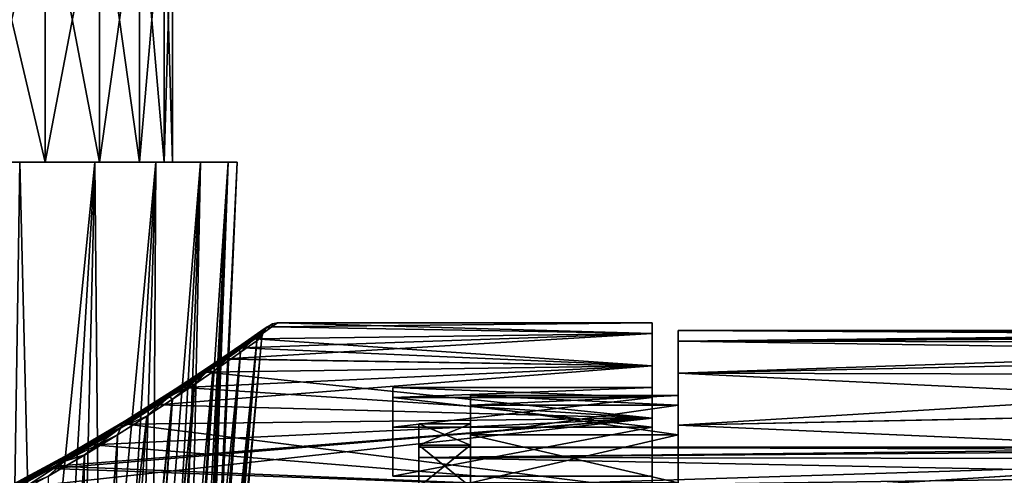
# Model space of a CAD drawing. Header units: millimetres. Extents: x -182 to 217, y -96 to 236.
# Tile 413 of 458: x 165 to 184, y 14 to 23. Entities that reach past the tile are written whole.
import ezdxf

# ---------------------------------------------------------------- set-up
doc = ezdxf.new("R2010")
doc.units = ezdxf.units.MM
doc.header["$LTSCALE"] = 52.148148
for name, color, linetype in [('1000', 7, 'CONTINUOUS'), ('1001', 7, 'CONTINUOUS'), ('1011', 7, 'CONTINUOUS'), ('849', 7, 'CONTINUOUS'), ('850', 7, 'CONTINUOUS'), ('851', 7, 'CONTINUOUS'), ('852', 7, 'CONTINUOUS'), ('853', 7, 'CONTINUOUS'), ('854', 7, 'CONTINUOUS'), ('855', 7, 'CONTINUOUS'), ('856', 7, 'CONTINUOUS'), ('857', 7, 'CONTINUOUS'), ('891', 7, 'CONTINUOUS'), ('893', 7, 'CONTINUOUS'), ('895', 7, 'CONTINUOUS'), ('905', 7, 'CONTINUOUS'), ('928', 7, 'CONTINUOUS'), ('930', 7, 'CONTINUOUS'), ('999', 7, 'CONTINUOUS')]:
    doc.layers.add(name, color=color, linetype=linetype)

msp = doc.modelspace()

# ---------------------------------------------------------------- linework, layer by layer
at = {"layer": '1000', "color": 7, "linetype": 'CONTINUOUS', "true_color": 0xaaaaaa}
for points in [[(164.803, 20, 15.001), (166.251, 20, 13.553), (163.999, 20, 14.043), (164.803, 20, 15.001)], [(163.999, 20, 14.043), (166.251, 20, 13.553), (165.293, 20, 12.749), (163.999, 20, 14.043)], [(166.251, 20, -1.553), (164.803, 20, -3.001), (163.999, 20, -2.043), (166.251, 20, -1.553)], [(165.293, 20, -0.749), (166.251, 20, -1.553), (163.999, 20, -2.043), (165.293, 20, -0.749)], [(166.251, 20, 13.553), (167.426, 20, 11.875), (165.293, 20, 12.749), (166.251, 20, 13.553)], [(165.293, 20, 12.749), (167.426, 20, 11.875), (166.343, 20, 11.25), (165.293, 20, 12.749)], [(167.426, 20, 0.125), (166.251, 20, -1.553), (165.293, 20, -0.749), (167.426, 20, 0.125)], [(166.343, 20, 0.75), (167.426, 20, 0.125), (165.293, 20, -0.749), (166.343, 20, 0.75)], [(167.426, 20, 11.875), (168.291, 20, 10.019), (166.343, 20, 11.25), (167.426, 20, 11.875)], [(166.343, 20, 11.25), (168.291, 20, 10.019), (167.117, 20, 9.591), (166.343, 20, 11.25)], [(168.291, 20, 1.981), (167.426, 20, 0.125), (166.343, 20, 0.75), (168.291, 20, 1.981)], [(167.117, 20, 2.409), (168.291, 20, 1.981), (166.343, 20, 0.75), (167.117, 20, 2.409)], [(168.291, 20, 10.019), (168.821, 20, 8.04), (167.117, 20, 9.591), (168.291, 20, 10.019)], [(167.117, 20, 9.591), (168.821, 20, 8.04), (167.59, 20, 7.823), (167.117, 20, 9.591)], [(168.821, 20, 3.96), (168.291, 20, 1.981), (167.117, 20, 2.409), (168.821, 20, 3.96)], [(167.59, 20, 4.177), (168.821, 20, 3.96), (167.117, 20, 2.409), (167.59, 20, 4.177)], [(168.821, 20, 8.04), (169, 20, 6), (167.59, 20, 7.823), (168.821, 20, 8.04)], [(167.59, 20, 7.823), (169, 20, 6), (167.75, 20, 6), (167.59, 20, 7.823)], [(167.75, 20, 6), (168.821, 20, 3.96), (167.59, 20, 4.177), (167.75, 20, 6)], [(169, 20, 6), (168.821, 20, 3.96), (167.75, 20, 6), (169, 20, 6)]]:
    msp.add_3dface(points, dxfattribs=at)
at = {"layer": '1001', "color": 7, "linetype": 'CONTINUOUS', "true_color": 0xaaaaaa}
for points in [[(165.225, 2.879, -1.584), (164.54, 2.879, -2.245), (166.251, 20, -1.553), (165.225, 2.879, -1.584)], [(164.54, 2.879, -2.245), (164.803, 20, -3.001), (166.251, 20, -1.553), (164.54, 2.879, -2.245)], [(165.85, 2.879, -0.867), (165.225, 2.879, -1.584), (166.251, 20, -1.553), (165.85, 2.879, -0.867)], [(166.411, 2.879, -0.098), (165.85, 2.879, -0.867), (167.426, 20, 0.125), (166.411, 2.879, -0.098)], [(165.85, 2.879, -0.867), (166.251, 20, -1.553), (167.426, 20, 0.125), (165.85, 2.879, -0.867)], [(166.904, 2.879, 0.716), (166.411, 2.879, -0.098), (167.426, 20, 0.125), (166.904, 2.879, 0.716)], [(167.324, 2.879, 1.569), (166.904, 2.879, 0.716), (168.291, 20, 1.981), (167.324, 2.879, 1.569)], [(166.904, 2.879, 0.716), (167.426, 20, 0.125), (168.291, 20, 1.981), (166.904, 2.879, 0.716)], [(167.669, 2.879, 2.456), (167.324, 2.879, 1.569), (168.291, 20, 1.981), (167.669, 2.879, 2.456)], [(167.937, 2.879, 3.369), (167.669, 2.879, 2.456), (168.821, 20, 3.96), (167.937, 2.879, 3.369)], [(167.669, 2.879, 2.456), (168.291, 20, 1.981), (168.821, 20, 3.96), (167.669, 2.879, 2.456)], [(167.768, -3.243, 3.833), (167.937, 2.879, 3.369), (168.821, 20, 3.96), (167.768, -3.243, 3.833)], [(167.871, -3.607, 4.518), (167.768, -3.243, 3.833), (168.821, 20, 3.96), (167.871, -3.607, 4.518)], [(167.938, -3.827, 5.249), (167.871, -3.607, 4.518), (169, 20, 6), (167.938, -3.827, 5.249)], [(169, 20, 6), (167.871, -3.607, 4.518), (168.821, 20, 3.96), (169, 20, 6)], [(167.961, -3.9, 6), (167.938, -3.827, 5.249), (169, 20, 6), (167.961, -3.9, 6)]]:
    msp.add_3dface(points, dxfattribs=at)
at = {"layer": '1011', "color": 7, "linetype": 'CONTINUOUS', "true_color": 0xaaaaaa}
for points in [[(163.999, 20, 14.043), (165.293, 20, 12.749), (163.999, 25.5, 14.043), (163.999, 20, 14.043)], [(163.999, 25.5, 14.043), (165.293, 20, 12.749), (165.293, 25.5, 12.749), (163.999, 25.5, 14.043)], [(165.293, 20, -0.749), (163.999, 20, -2.043), (165.293, 25.5, -0.749), (165.293, 20, -0.749)], [(165.293, 25.5, -0.749), (163.999, 20, -2.043), (163.999, 25.5, -2.043), (165.293, 25.5, -0.749)], [(165.293, 20, 12.749), (166.343, 20, 11.25), (165.293, 25.5, 12.749), (165.293, 20, 12.749)], [(165.293, 25.5, 12.749), (166.343, 20, 11.25), (166.343, 25.5, 11.25), (165.293, 25.5, 12.749)], [(166.343, 20, 0.75), (165.293, 20, -0.749), (166.343, 25.5, 0.75), (166.343, 20, 0.75)], [(166.343, 25.5, 0.75), (165.293, 20, -0.749), (165.293, 25.5, -0.749), (166.343, 25.5, 0.75)], [(166.343, 20, 11.25), (167.117, 20, 9.591), (166.343, 25.5, 11.25), (166.343, 20, 11.25)], [(166.343, 25.5, 11.25), (167.117, 20, 9.591), (167.117, 25.5, 9.591), (166.343, 25.5, 11.25)], [(167.117, 20, 2.409), (166.343, 20, 0.75), (167.117, 25.5, 2.409), (167.117, 20, 2.409)], [(167.117, 25.5, 2.409), (166.343, 20, 0.75), (166.343, 25.5, 0.75), (167.117, 25.5, 2.409)], [(167.117, 20, 9.591), (167.59, 20, 7.823), (167.117, 25.5, 9.591), (167.117, 20, 9.591)], [(167.117, 25.5, 9.591), (167.59, 20, 7.823), (167.59, 25.5, 7.823), (167.117, 25.5, 9.591)], [(167.59, 20, 4.177), (167.117, 20, 2.409), (167.59, 25.5, 4.177), (167.59, 20, 4.177)], [(167.59, 25.5, 4.177), (167.117, 20, 2.409), (167.117, 25.5, 2.409), (167.59, 25.5, 4.177)], [(167.59, 20, 7.823), (167.75, 20, 6), (167.59, 25.5, 7.823), (167.59, 20, 7.823)], [(167.75, 20, 6), (167.59, 20, 4.177), (167.75, 25.5, 6), (167.75, 20, 6)], [(167.59, 25.5, 7.823), (167.75, 20, 6), (167.75, 25.5, 6), (167.59, 25.5, 7.823)], [(167.75, 25.5, 6), (167.59, 20, 4.177), (167.59, 25.5, 4.177), (167.75, 25.5, 6)]]:
    msp.add_3dface(points, dxfattribs=at)
at = {"layer": '849', "color": 7, "linetype": 'CONTINUOUS', "true_color": 0xaaaaaa}
for points in [[(172.5, 14.949, 4.761), (172.5, 14.541, 2.318), (172.5, 14.302, 3.613), (172.5, 14.949, 4.761)], [(172.5, 14.949, 7.239), (172.5, 14.949, 4.761), (172.5, 14.5, 6), (172.5, 14.949, 7.239)], [(172.5, 14.5, 6), (172.5, 14.949, 4.761), (172.5, 14.302, 3.613), (172.5, 14.5, 6)], [(172.5, 14.541, 9.682), (172.5, 14.949, 7.239), (172.5, 14.302, 8.387), (172.5, 14.541, 9.682)], [(172.5, 14.302, 8.387), (172.5, 14.949, 7.239), (172.5, 14.5, 6), (172.5, 14.302, 8.387)], [(172.5, 14.541, 2.318), (172.5, 13.737, -0.025), (172.5, 13.714, 1.292), (172.5, 14.541, 2.318)], [(172.5, 14.302, 3.613), (172.5, 14.541, 2.318), (172.5, 13.714, 1.292), (172.5, 14.302, 3.613)], [(172.5, 13.737, 12.025), (172.5, 14.541, 9.682), (172.5, 13.714, 10.708), (172.5, 13.737, 12.025)], [(172.5, 13.714, 10.708), (172.5, 14.541, 9.682), (172.5, 14.302, 8.387), (172.5, 13.714, 10.708)]]:
    msp.add_3dface(points, dxfattribs=at)
at = {"layer": '850', "color": 7, "linetype": 'CONTINUOUS', "true_color": 0xaaaaaa}
for points in [[(195.836, 16.74, 6.58), (195.877, 16.75, 6), (177.5, 16.544, 8.62), (195.836, 16.74, 6.58)], [(177.5, 16.544, 8.62), (195.877, 16.75, 6), (177.5, 16.75, 6), (177.5, 16.544, 8.62)], [(195.706, 16.707, 7.198), (195.836, 16.74, 6.58), (177.5, 16.544, 8.62), (195.706, 16.707, 7.198)], [(195.458, 16.641, 7.906), (195.706, 16.707, 7.198), (177.5, 16.544, 8.62), (195.458, 16.641, 7.906)], [(195.035, 16.52, 8.767), (195.458, 16.641, 7.906), (177.5, 16.544, 8.62), (195.035, 16.52, 8.767)], [(177.5, 15.93, 11.176), (195.035, 16.52, 8.767), (177.5, 16.544, 8.62), (177.5, 15.93, 11.176)], [(194.345, 16.297, 9.87), (195.035, 16.52, 8.767), (177.5, 15.93, 11.176), (194.345, 16.297, 9.87)], [(193.282, 15.888, 11.304), (194.345, 16.297, 9.87), (177.5, 15.93, 11.176), (193.282, 15.888, 11.304)], [(177.5, 14.924, 13.604), (193.282, 15.888, 11.304), (177.5, 15.93, 11.176), (177.5, 14.924, 13.604)], [(191.89, 15.224, 12.984), (193.282, 15.888, 11.304), (177.5, 14.924, 13.604), (191.89, 15.224, 12.984)], [(190.433, 14.354, 14.633), (191.89, 15.224, 12.984), (177.5, 14.924, 13.604), (190.433, 14.354, 14.633)], [(177.5, 13.551, 15.845), (190.433, 14.354, 14.633), (177.5, 14.924, 13.604), (177.5, 13.551, 15.845)], [(189.058, 13.335, 16.136), (190.433, 14.354, 14.633), (177.5, 13.551, 15.845), (189.058, 13.335, 16.136)]]:
    msp.add_3dface(points, dxfattribs=at)
at = {"layer": '851', "color": 7, "linetype": 'CONTINUOUS', "true_color": 0xaaaaaa}
for points in [[(195.877, 16.75, 6), (195.836, 16.74, 5.42), (177.5, 16.75, 6), (195.877, 16.75, 6)], [(195.836, 16.74, 5.42), (195.706, 16.707, 4.802), (177.5, 16.75, 6), (195.836, 16.74, 5.42)], [(195.706, 16.707, 4.802), (195.458, 16.641, 4.094), (177.5, 16.75, 6), (195.706, 16.707, 4.802)], [(177.5, 16.75, 6), (195.458, 16.641, 4.094), (177.5, 16.544, 3.38), (177.5, 16.75, 6)], [(195.458, 16.641, 4.094), (195.035, 16.52, 3.234), (177.5, 16.544, 3.38), (195.458, 16.641, 4.094)], [(195.035, 16.52, 3.234), (194.346, 16.297, 2.131), (177.5, 16.544, 3.38), (195.035, 16.52, 3.234)], [(177.5, 16.544, 3.38), (194.346, 16.297, 2.131), (177.5, 15.93, 0.824), (177.5, 16.544, 3.38)], [(194.346, 16.297, 2.131), (193.284, 15.889, 0.698), (177.5, 15.93, 0.824), (194.346, 16.297, 2.131)], [(193.284, 15.889, 0.698), (191.892, 15.226, -0.981), (177.5, 15.93, 0.824), (193.284, 15.889, 0.698)], [(177.5, 15.93, 0.824), (191.892, 15.226, -0.981), (177.5, 14.924, -1.604), (177.5, 15.93, 0.824)], [(191.892, 15.226, -0.981), (190.436, 14.356, -2.63), (177.5, 14.924, -1.604), (191.892, 15.226, -0.981)], [(177.5, 14.924, -1.604), (190.436, 14.356, -2.63), (177.5, 13.551, -3.845), (177.5, 14.924, -1.604)], [(190.436, 14.356, -2.63), (189.06, 13.337, -4.134), (177.5, 13.551, -3.845), (190.436, 14.356, -2.63)]]:
    msp.add_3dface(points, dxfattribs=at)
at = {"layer": '852', "color": 7, "linetype": 'CONTINUOUS', "true_color": 0xaaaaaa}
for points in [[(172.5, 14.5, 6), (172.5, 14.302, 3.613), (190.656, 14.5, 6), (172.5, 14.5, 6)], [(190.656, 14.5, 6), (172.5, 14.302, 3.613), (190.575, 14.448, 4.771), (190.656, 14.5, 6)], [(190.575, 14.448, 4.771), (172.5, 14.302, 3.613), (190.322, 14.279, 3.48), (190.575, 14.448, 4.771)], [(172.5, 14.302, 3.613), (172.5, 13.714, 1.292), (190.322, 14.279, 3.48), (172.5, 14.302, 3.613)], [(190.322, 14.279, 3.48), (172.5, 13.714, 1.292), (189.861, 13.956, 2.065), (190.322, 14.279, 3.48)]]:
    msp.add_3dface(points, dxfattribs=at)
at = {"layer": '853', "color": 7, "linetype": 'CONTINUOUS', "true_color": 0xaaaaaa}
for points in [[(172.5, 14.302, 8.387), (172.5, 14.5, 6), (190.575, 14.448, 7.23), (172.5, 14.302, 8.387)], [(172.5, 14.5, 6), (190.656, 14.5, 6), (190.575, 14.448, 7.23), (172.5, 14.5, 6)], [(190.322, 14.279, 8.521), (172.5, 14.302, 8.387), (190.575, 14.448, 7.23), (190.322, 14.279, 8.521)], [(172.5, 13.714, 10.708), (172.5, 14.302, 8.387), (189.861, 13.956, 9.936), (172.5, 13.714, 10.708)], [(189.861, 13.956, 9.936), (172.5, 14.302, 8.387), (190.322, 14.279, 8.521), (189.861, 13.956, 9.936)]]:
    msp.add_3dface(points, dxfattribs=at)
at = {"layer": '854', "color": 7, "linetype": 'CONTINUOUS', "true_color": 0xaaaaaa}
for points in [[(172.5, 14.541, 2.318), (172.5, 14.949, 4.761), (173.5, 14.541, 2.318), (172.5, 14.541, 2.318)], [(172.5, 14.949, 4.761), (172.5, 14.949, 7.239), (173.5, 14.949, 4.761), (172.5, 14.949, 4.761)], [(173.5, 14.541, 2.318), (172.5, 14.949, 4.761), (173.5, 14.949, 4.761), (173.5, 14.541, 2.318)], [(172.5, 14.949, 7.239), (172.5, 14.541, 9.682), (173.5, 14.949, 7.239), (172.5, 14.949, 7.239)], [(173.5, 14.949, 4.761), (172.5, 14.949, 7.239), (173.5, 14.949, 7.239), (173.5, 14.949, 4.761)], [(173.5, 14.949, 7.239), (172.5, 14.541, 9.682), (173.5, 14.541, 9.682), (173.5, 14.949, 7.239)], [(172.5, 13.737, -0.025), (172.5, 14.541, 2.318), (173.5, 13.737, -0.025), (172.5, 13.737, -0.025)], [(173.5, 13.737, -0.025), (172.5, 14.541, 2.318), (173.5, 14.541, 2.318), (173.5, 13.737, -0.025)], [(172.5, 14.541, 9.682), (172.5, 13.737, 12.025), (173.5, 14.541, 9.682), (172.5, 14.541, 9.682)], [(173.5, 14.541, 9.682), (172.5, 13.737, 12.025), (173.5, 13.737, 12.025), (173.5, 14.541, 9.682)]]:
    msp.add_3dface(points, dxfattribs=at)
at = {"layer": '855', "color": 7, "linetype": 'CONTINUOUS', "true_color": 0xaaaaaa}
for points in [[(173.5, 15.5, 6), (173.5, 15.309, 3.575), (173.5, 15.309, 8.425), (173.5, 15.5, 6)], [(173.5, 14.949, 4.761), (173.5, 14.949, 7.239), (173.5, 15.309, 8.425), (173.5, 14.949, 4.761)], [(173.5, 14.741, 1.21), (173.5, 14.949, 4.761), (173.5, 15.309, 8.425), (173.5, 14.741, 1.21)], [(173.5, 15.309, 8.425), (173.5, 14.949, 7.239), (173.5, 14.741, 10.79), (173.5, 15.309, 8.425)], [(173.5, 15.309, 3.575), (173.5, 14.741, 1.21), (173.5, 15.309, 8.425), (173.5, 15.309, 3.575)], [(173.5, 14.541, 2.318), (173.5, 14.949, 4.761), (173.5, 14.741, 1.21), (173.5, 14.541, 2.318)], [(173.5, 14.949, 7.239), (173.5, 14.541, 9.682), (173.5, 14.741, 10.79), (173.5, 14.949, 7.239)], [(173.5, 13.811, -1.037), (173.5, 14.541, 2.318), (173.5, 14.741, 1.21), (173.5, 13.811, -1.037)], [(173.5, 14.741, 10.79), (173.5, 14.541, 9.682), (173.5, 13.811, 13.037), (173.5, 14.741, 10.79)], [(173.5, 13.737, -0.025), (173.5, 14.541, 2.318), (173.5, 13.811, -1.037), (173.5, 13.737, -0.025)], [(173.5, 14.541, 9.682), (173.5, 13.737, 12.025), (173.5, 13.811, 13.037), (173.5, 14.541, 9.682)]]:
    msp.add_3dface(points, dxfattribs=at)
at = {"layer": '856', "color": 7, "linetype": 'CONTINUOUS', "true_color": 0xaaaaaa}
for points in [[(173.5, 15.309, 3.575), (173.5, 15.5, 6), (177.5, 15.309, 3.575), (173.5, 15.309, 3.575)], [(173.5, 15.5, 6), (173.5, 15.309, 8.425), (177.5, 15.5, 6), (173.5, 15.5, 6)], [(177.5, 15.309, 3.575), (173.5, 15.5, 6), (177.5, 15.5, 6), (177.5, 15.309, 3.575)], [(177.5, 15.5, 6), (173.5, 15.309, 8.425), (177.5, 15.309, 8.425), (177.5, 15.5, 6)], [(173.5, 14.741, 1.21), (173.5, 15.309, 3.575), (177.5, 14.741, 1.21), (173.5, 14.741, 1.21)], [(177.5, 14.741, 1.21), (173.5, 15.309, 3.575), (177.5, 15.309, 3.575), (177.5, 14.741, 1.21)], [(173.5, 15.309, 8.425), (173.5, 14.741, 10.79), (177.5, 15.309, 8.425), (173.5, 15.309, 8.425)], [(177.5, 15.309, 8.425), (173.5, 14.741, 10.79), (177.5, 14.741, 10.79), (177.5, 15.309, 8.425)], [(173.5, 13.811, -1.037), (173.5, 14.741, 1.21), (177.5, 13.811, -1.037), (173.5, 13.811, -1.037)], [(177.5, 13.811, -1.037), (173.5, 14.741, 1.21), (177.5, 14.741, 1.21), (177.5, 13.811, -1.037)], [(173.5, 14.741, 10.79), (173.5, 13.811, 13.037), (177.5, 14.741, 10.79), (173.5, 14.741, 10.79)], [(177.5, 14.741, 10.79), (173.5, 13.811, 13.037), (177.5, 13.811, 13.037), (177.5, 14.741, 10.79)]]:
    msp.add_3dface(points, dxfattribs=at)
at = {"layer": '857', "color": 7, "linetype": 'CONTINUOUS', "true_color": 0xaaaaaa}
for points in [[(177.5, 16.544, 8.62), (177.5, 16.75, 6), (177.5, 16.544, 3.38), (177.5, 16.544, 8.62)], [(177.5, 15.93, 11.176), (177.5, 16.544, 8.62), (177.5, 15.93, 0.824), (177.5, 15.93, 11.176)], [(177.5, 16.544, 8.62), (177.5, 16.544, 3.38), (177.5, 15.93, 0.824), (177.5, 16.544, 8.62)], [(177.5, 14.924, 13.604), (177.5, 15.93, 11.176), (177.5, 15.309, 8.425), (177.5, 14.924, 13.604)], [(177.5, 15.93, 11.176), (177.5, 15.93, 0.824), (177.5, 14.924, -1.604), (177.5, 15.93, 11.176)], [(177.5, 15.93, 11.176), (177.5, 14.924, -1.604), (177.5, 15.5, 6), (177.5, 15.93, 11.176)], [(177.5, 15.93, 11.176), (177.5, 15.5, 6), (177.5, 15.309, 8.425), (177.5, 15.93, 11.176)], [(177.5, 14.924, -1.604), (177.5, 15.309, 3.575), (177.5, 15.5, 6), (177.5, 14.924, -1.604)], [(177.5, 14.924, 13.604), (177.5, 15.309, 8.425), (177.5, 14.741, 10.79), (177.5, 14.924, 13.604)], [(177.5, 14.924, -1.604), (177.5, 14.741, 1.21), (177.5, 15.309, 3.575), (177.5, 14.924, -1.604)], [(177.5, 13.551, 15.845), (177.5, 14.924, 13.604), (177.5, 13.811, 13.037), (177.5, 13.551, 15.845)], [(177.5, 14.924, 13.604), (177.5, 14.741, 10.79), (177.5, 13.811, 13.037), (177.5, 14.924, 13.604)], [(177.5, 14.924, -1.604), (177.5, 13.551, -3.845), (177.5, 14.741, 1.21), (177.5, 14.924, -1.604)], [(177.5, 13.551, -3.845), (177.5, 13.811, -1.037), (177.5, 14.741, 1.21), (177.5, 13.551, -3.845)]]:
    msp.add_3dface(points, dxfattribs=at)
at = {"layer": '891', "color": 7, "linetype": 'CONTINUOUS', "true_color": 0xaaaaaa}
for points in [[(177, 16.9, 6), (177, 16.692, 8.644), (177, 16.692, 3.356), (177, 16.9, 6)], [(177, 16.692, 8.644), (177, 16.073, 11.222), (177, 16.692, 3.356), (177, 16.692, 8.644)], [(177, 16.692, 3.356), (177, 16.073, 11.222), (177, 16.073, 0.778), (177, 16.692, 3.356)], [(177, 16.073, 11.222), (177, 15.058, 13.672), (177, 16.073, 0.778), (177, 16.073, 11.222)], [(177, 16.073, 0.778), (177, 15.058, 13.672), (177, 15.65, 6), (177, 16.073, 0.778)], [(177, 15.058, -1.672), (177, 16.073, 0.778), (177, 15.457, 3.552), (177, 15.058, -1.672)], [(177, 15.457, 3.552), (177, 16.073, 0.778), (177, 15.65, 6), (177, 15.457, 3.552)], [(177, 15.65, 6), (177, 15.058, 13.672), (177, 15.457, 8.448), (177, 15.65, 6)], [(177, 15.457, 8.448), (177, 15.058, 13.672), (177, 14.884, 10.836), (177, 15.457, 8.448)], [(177, 14.884, 1.164), (177, 15.058, -1.672), (177, 15.457, 3.552), (177, 14.884, 1.164)], [(177, 15.058, 13.672), (177, 13.672, 15.934), (177, 14.884, 10.836), (177, 15.058, 13.672)], [(177, 13.672, -3.934), (177, 15.058, -1.672), (177, 13.944, -1.105), (177, 13.672, -3.934)], [(177, 13.944, -1.105), (177, 15.058, -1.672), (177, 14.884, 1.164), (177, 13.944, -1.105)], [(177, 14.884, 10.836), (177, 13.672, 15.934), (177, 13.944, 13.105), (177, 14.884, 10.836)]]:
    msp.add_3dface(points, dxfattribs=at)
at = {"layer": '893', "color": 7, "linetype": 'CONTINUOUS', "true_color": 0xaaaaaa}
for points in [[(169.344, 16.593, 9.209), (177, 16.692, 8.644), (169.668, 16.824, 7.603), (169.344, 16.593, 9.209)], [(169.668, 16.824, 4.394), (177, 16.692, 3.356), (169.344, 16.593, 2.791), (169.668, 16.824, 4.394)], [(177, 16.692, 8.644), (177, 16.9, 6), (169.668, 16.824, 7.603), (177, 16.692, 8.644)], [(169.668, 16.824, 7.603), (177, 16.9, 6), (169.775, 16.9, 5.999), (169.668, 16.824, 7.603)], [(169.775, 16.9, 5.999), (177, 16.692, 3.356), (169.668, 16.824, 4.394), (169.775, 16.9, 5.999)], [(177, 16.9, 6), (177, 16.692, 3.356), (169.775, 16.9, 5.999), (177, 16.9, 6)], [(177, 16.073, 11.222), (177, 16.692, 8.644), (168.786, 16.203, 10.804), (177, 16.073, 11.222)], [(168.786, 16.203, 10.804), (177, 16.692, 8.644), (169.096, 16.418, 10.007), (168.786, 16.203, 10.804)], [(169.344, 16.593, 2.791), (177, 16.073, 0.778), (169.095, 16.417, 1.99), (169.344, 16.593, 2.791)], [(169.096, 16.418, 10.007), (177, 16.692, 8.644), (169.344, 16.593, 9.209), (169.096, 16.418, 10.007)], [(177, 16.692, 3.356), (177, 16.073, 0.778), (169.344, 16.593, 2.791), (177, 16.692, 3.356)], [(169.095, 16.417, 1.99), (177, 16.073, 0.778), (168.785, 16.202, 1.193), (169.095, 16.417, 1.99)], [(168.785, 16.202, 1.193), (177, 16.073, 0.778), (168.41, 15.946, 0.402), (168.785, 16.202, 1.193)], [(168.412, 15.947, 11.595), (177, 16.073, 11.222), (168.786, 16.203, 10.804), (168.412, 15.947, 11.595)], [(177, 15.058, 13.672), (177, 16.073, 11.222), (167.458, 15.316, 13.143), (177, 15.058, 13.672)], [(167.458, 15.316, 13.143), (177, 16.073, 11.222), (167.97, 15.651, 12.377), (167.458, 15.316, 13.143)], [(167.97, 15.651, 12.377), (177, 16.073, 11.222), (168.412, 15.947, 11.595), (167.97, 15.651, 12.377)], [(177, 16.073, 0.778), (177, 15.058, -1.672), (168.41, 15.946, 0.402), (177, 16.073, 0.778)], [(168.41, 15.946, 0.402), (177, 15.058, -1.672), (167.968, 15.65, -0.38), (168.41, 15.946, 0.402)], [(167.968, 15.65, -0.38), (177, 15.058, -1.672), (167.456, 15.315, -1.146), (167.968, 15.65, -0.38)], [(167.456, 15.315, -1.146), (177, 15.058, -1.672), (166.872, 14.946, -1.889), (167.456, 15.315, -1.146)], [(166.874, 14.947, 13.887), (177, 15.058, 13.672), (167.458, 15.316, 13.143), (166.874, 14.947, 13.887)], [(177, 13.672, 15.934), (177, 15.058, 13.672), (164.723, 13.713, 15.878), (177, 13.672, 15.934)], [(164.723, 13.713, 15.878), (177, 15.058, 13.672), (165.417, 14.088, 15.335), (164.723, 13.713, 15.878)], [(165.417, 14.088, 15.335), (177, 15.058, 13.672), (165.499, 14.133, 15.266), (165.417, 14.088, 15.335)], [(165.499, 14.133, 15.266), (177, 15.058, 13.672), (166.219, 14.549, 14.598), (165.499, 14.133, 15.266)], [(166.219, 14.549, 14.598), (177, 15.058, 13.672), (166.874, 14.947, 13.887), (166.219, 14.549, 14.598)], [(177, 15.058, -1.672), (177, 13.672, -3.934), (166.872, 14.946, -1.889), (177, 15.058, -1.672)], [(166.872, 14.946, -1.889), (177, 13.672, -3.934), (166.217, 14.548, -2.601), (166.872, 14.946, -1.889)], [(166.217, 14.548, -2.601), (177, 13.672, -3.934), (165.496, 14.132, -3.268), (166.217, 14.548, -2.601)], [(165.417, 14.088, -3.335), (177, 13.672, -3.934), (164.72, 13.711, -3.88), (165.417, 14.088, -3.335)], [(165.496, 14.132, -3.268), (177, 13.672, -3.934), (165.417, 14.088, -3.335), (165.496, 14.132, -3.268)]]:
    msp.add_3dface(points, dxfattribs=at)
at = {"layer": '895', "color": 7, "linetype": 'CONTINUOUS', "true_color": 0xaaaaaa}
for points in [[(168.127, 3.38, 7.945), (167.937, 2.879, 8.631), (169.375, 16.554, 7.518), (168.127, 3.38, 7.945)], [(169.375, 16.554, 7.518), (167.937, 2.879, 8.631), (169.065, 16.332, 9.038), (169.375, 16.554, 7.518)], [(168.266, 3.714, 7.19), (168.127, 3.38, 7.945), (169.375, 16.554, 7.518), (168.266, 3.714, 7.19)], [(168.127, 3.38, 4.054), (168.266, 3.714, 4.81), (169.374, 16.553, 4.48), (168.127, 3.38, 4.054)], [(169.065, 16.332, 2.96), (168.127, 3.38, 4.054), (169.374, 16.553, 4.48), (169.065, 16.332, 2.96)], [(168.337, 3.879, 6.4), (168.266, 3.714, 7.19), (169.476, 16.627, 5.999), (168.337, 3.879, 6.4)], [(169.476, 16.627, 5.999), (168.266, 3.714, 7.19), (169.375, 16.554, 7.518), (169.476, 16.627, 5.999)], [(168.266, 3.714, 4.81), (168.337, 3.879, 5.6), (169.374, 16.553, 4.48), (168.266, 3.714, 4.81)], [(168.337, 3.879, 5.6), (168.337, 3.879, 6.4), (169.476, 16.627, 5.999), (168.337, 3.879, 5.6)], [(169.374, 16.553, 4.48), (168.337, 3.879, 5.6), (169.476, 16.627, 5.999), (169.374, 16.553, 4.48)], [(167.937, 2.879, 8.631), (167.669, 2.879, 9.544), (169.065, 16.332, 9.038), (167.937, 2.879, 8.631)], [(169.065, 16.332, 9.038), (167.669, 2.879, 9.544), (168.531, 15.957, 10.555), (169.065, 16.332, 9.038)], [(167.669, 2.879, 2.456), (167.937, 2.879, 3.369), (169.065, 16.332, 2.96), (167.669, 2.879, 2.456)], [(168.53, 15.956, 1.443), (167.669, 2.879, 2.456), (169.065, 16.332, 2.96), (168.53, 15.956, 1.443)], [(167.937, 2.879, 3.369), (168.127, 3.38, 4.054), (169.065, 16.332, 2.96), (167.937, 2.879, 3.369)], [(167.669, 2.879, 9.544), (167.324, 2.879, 10.431), (168.531, 15.957, 10.555), (167.669, 2.879, 9.544)], [(168.531, 15.957, 10.555), (167.324, 2.879, 10.431), (168.173, 15.71, 11.309), (168.531, 15.957, 10.555)], [(167.324, 2.879, 1.569), (167.669, 2.879, 2.456), (168.53, 15.956, 1.443), (167.324, 2.879, 1.569)], [(168.171, 15.709, 0.689), (167.324, 2.879, 1.569), (168.53, 15.956, 1.443), (168.171, 15.709, 0.689)], [(167.324, 2.879, 10.431), (166.904, 2.879, 11.284), (168.173, 15.71, 11.309), (167.324, 2.879, 10.431)], [(168.173, 15.71, 11.309), (166.904, 2.879, 11.284), (167.748, 15.424, 12.055), (168.173, 15.71, 11.309)], [(166.904, 2.879, 0.716), (167.324, 2.879, 1.569), (168.171, 15.709, 0.689), (166.904, 2.879, 0.716)], [(167.747, 15.423, -0.057), (166.904, 2.879, 0.716), (168.171, 15.709, 0.689), (167.747, 15.423, -0.057)], [(166.904, 2.879, 11.284), (166.411, 2.879, 12.098), (167.748, 15.424, 12.055), (166.904, 2.879, 11.284)], [(167.748, 15.424, 12.055), (166.411, 2.879, 12.098), (167.255, 15.099, 12.788), (167.748, 15.424, 12.055)], [(166.411, 2.879, -0.098), (166.904, 2.879, 0.716), (167.747, 15.423, -0.057), (166.411, 2.879, -0.098)], [(167.253, 15.098, -0.79), (166.411, 2.879, -0.098), (167.747, 15.423, -0.057), (167.253, 15.098, -0.79)], [(166.411, 2.879, 12.098), (165.85, 2.879, 12.867), (167.255, 15.099, 12.788), (166.411, 2.879, 12.098)], [(167.255, 15.099, 12.788), (165.85, 2.879, 12.867), (166.691, 14.739, 13.502), (167.255, 15.099, 12.788)], [(166.689, 14.738, -1.504), (166.411, 2.879, -0.098), (167.253, 15.098, -0.79), (166.689, 14.738, -1.504)], [(166.691, 14.739, 13.502), (165.85, 2.879, 12.867), (166.056, 14.35, 14.186), (166.691, 14.739, 13.502)], [(165.85, 2.879, -0.867), (166.411, 2.879, -0.098), (166.689, 14.738, -1.504), (165.85, 2.879, -0.867)], [(166.054, 14.349, -2.188), (165.85, 2.879, -0.867), (166.689, 14.738, -1.504), (166.054, 14.349, -2.188)], [(165.85, 2.879, 12.867), (165.225, 2.879, 13.584), (166.056, 14.35, 14.186), (165.85, 2.879, 12.867)], [(166.056, 14.35, 14.186), (165.225, 2.879, 13.584), (165.356, 13.942, 14.831), (166.056, 14.35, 14.186)], [(165.225, 2.879, -1.584), (165.85, 2.879, -0.867), (166.054, 14.349, -2.188), (165.225, 2.879, -1.584)], [(165.354, 13.941, -2.833), (165.225, 2.879, -1.584), (166.054, 14.349, -2.188), (165.354, 13.941, -2.833)]]:
    msp.add_3dface(points, dxfattribs=at)
at = {"layer": '905', "color": 7, "linetype": 'CONTINUOUS', "true_color": 0xaaaaaa}
for points in [[(169.385, 16.649, 7.672), (169.025, 16.394, 9.292), (169.453, 16.738, 7.691), (169.385, 16.649, 7.672)], [(169.453, 16.738, 7.691), (169.025, 16.394, 9.292), (169.088, 16.482, 9.328), (169.453, 16.738, 7.691)], [(169.453, 16.738, 7.691), (169.088, 16.482, 9.328), (169.55, 16.795, 7.711), (169.453, 16.738, 7.691)], [(169.55, 16.795, 7.711), (169.088, 16.482, 9.328), (169.18, 16.538, 9.367), (169.55, 16.795, 7.711)], [(169.088, 16.482, 2.672), (169.385, 16.649, 4.329), (169.453, 16.738, 4.309), (169.088, 16.482, 2.672)], [(169.088, 16.482, 2.672), (169.453, 16.738, 4.309), (169.18, 16.538, 2.634), (169.088, 16.482, 2.672)], [(169.344, 16.593, 9.209), (169.55, 16.795, 7.711), (169.18, 16.538, 9.367), (169.344, 16.593, 9.209)], [(169.344, 16.593, 2.791), (169.18, 16.538, 2.634), (169.55, 16.795, 4.289), (169.344, 16.593, 2.791)], [(169.18, 16.538, 2.634), (169.453, 16.738, 4.309), (169.55, 16.795, 4.289), (169.18, 16.538, 2.634)], [(169.344, 16.593, 9.209), (169.668, 16.824, 7.603), (169.55, 16.795, 7.711), (169.344, 16.593, 9.209)], [(169.668, 16.824, 4.394), (169.344, 16.593, 2.791), (169.55, 16.795, 4.289), (169.668, 16.824, 4.394)], [(169.476, 16.627, 5.999), (169.375, 16.554, 7.518), (169.507, 16.736, 6), (169.476, 16.627, 5.999)], [(169.507, 16.736, 6), (169.375, 16.554, 7.518), (169.385, 16.649, 7.672), (169.507, 16.736, 6)], [(169.507, 16.736, 6), (169.385, 16.649, 7.672), (169.577, 16.826, 6), (169.507, 16.736, 6)], [(169.577, 16.826, 6), (169.385, 16.649, 7.672), (169.453, 16.738, 7.691), (169.577, 16.826, 6)], [(169.385, 16.649, 4.329), (169.507, 16.736, 6), (169.453, 16.738, 4.309), (169.385, 16.649, 4.329)], [(169.385, 16.649, 4.329), (169.476, 16.627, 5.999), (169.507, 16.736, 6), (169.385, 16.649, 4.329)], [(169.577, 16.826, 6), (169.453, 16.738, 7.691), (169.676, 16.883, 6), (169.577, 16.826, 6)], [(169.676, 16.883, 6), (169.453, 16.738, 7.691), (169.55, 16.795, 7.711), (169.676, 16.883, 6)], [(169.453, 16.738, 4.309), (169.507, 16.736, 6), (169.577, 16.826, 6), (169.453, 16.738, 4.309)], [(169.453, 16.738, 4.309), (169.577, 16.826, 6), (169.55, 16.795, 4.289), (169.453, 16.738, 4.309)], [(169.668, 16.824, 7.603), (169.676, 16.883, 6), (169.55, 16.795, 7.711), (169.668, 16.824, 7.603)], [(169.668, 16.824, 4.394), (169.55, 16.795, 4.289), (169.676, 16.883, 6), (169.668, 16.824, 4.394)], [(169.55, 16.795, 4.289), (169.577, 16.826, 6), (169.676, 16.883, 6), (169.55, 16.795, 4.289)], [(169.668, 16.824, 7.603), (169.775, 16.9, 5.999), (169.676, 16.883, 6), (169.668, 16.824, 7.603)], [(169.775, 16.9, 5.999), (169.668, 16.824, 4.394), (169.676, 16.883, 6), (169.775, 16.9, 5.999)], [(169.088, 16.482, 9.328), (168.504, 16.081, 10.868), (169.18, 16.538, 9.367), (169.088, 16.482, 9.328)], [(169.18, 16.538, 9.367), (168.504, 16.081, 10.868), (168.587, 16.135, 10.923), (169.18, 16.538, 9.367)], [(169.18, 16.538, 9.367), (168.587, 16.135, 10.923), (168.805, 16.228, 10.715), (169.18, 16.538, 9.367)], [(168.588, 16.136, 1.077), (169.088, 16.482, 2.672), (169.18, 16.538, 2.634), (168.588, 16.136, 1.077)], [(168.588, 16.136, 1.077), (169.18, 16.538, 2.634), (168.805, 16.228, 1.285), (168.588, 16.136, 1.077)], [(169.096, 16.418, 10.007), (169.344, 16.593, 9.209), (168.805, 16.228, 10.715), (169.096, 16.418, 10.007)], [(169.344, 16.593, 9.209), (169.18, 16.538, 9.367), (168.805, 16.228, 10.715), (169.344, 16.593, 9.209)], [(169.344, 16.593, 2.791), (169.095, 16.417, 1.99), (168.805, 16.228, 1.285), (169.344, 16.593, 2.791)], [(169.18, 16.538, 2.634), (169.344, 16.593, 2.791), (168.805, 16.228, 1.285), (169.18, 16.538, 2.634)], [(169.385, 16.649, 7.672), (169.065, 16.332, 9.038), (169.025, 16.394, 9.292), (169.385, 16.649, 7.672)], [(169.026, 16.394, 2.709), (169.065, 16.332, 2.96), (169.385, 16.649, 4.329), (169.026, 16.394, 2.709)], [(169.026, 16.394, 2.709), (169.385, 16.649, 4.329), (169.088, 16.482, 2.672), (169.026, 16.394, 2.709)], [(169.065, 16.332, 2.96), (169.374, 16.553, 4.48), (169.385, 16.649, 4.329), (169.065, 16.332, 2.96)], [(169.375, 16.554, 7.518), (169.065, 16.332, 9.038), (169.385, 16.649, 7.672), (169.375, 16.554, 7.518)], [(169.374, 16.553, 4.48), (169.476, 16.627, 5.999), (169.385, 16.649, 4.329), (169.374, 16.553, 4.48)], [(169.025, 16.394, 9.292), (168.45, 15.994, 10.817), (169.088, 16.482, 9.328), (169.025, 16.394, 9.292)], [(169.088, 16.482, 9.328), (168.45, 15.994, 10.817), (168.504, 16.081, 10.868), (169.088, 16.482, 9.328)], [(168.45, 15.994, 1.184), (168.53, 15.956, 1.443), (169.026, 16.394, 2.709), (168.45, 15.994, 1.184)], [(169.025, 16.394, 9.292), (168.531, 15.957, 10.555), (168.45, 15.994, 10.817), (169.025, 16.394, 9.292)], [(168.45, 15.994, 1.184), (169.026, 16.394, 2.709), (168.504, 16.081, 1.132), (168.45, 15.994, 1.184)], [(168.504, 16.081, 1.132), (169.026, 16.394, 2.709), (169.088, 16.482, 2.672), (168.504, 16.081, 1.132)], [(168.504, 16.081, 1.132), (169.088, 16.482, 2.672), (168.588, 16.136, 1.077), (168.504, 16.081, 1.132)], [(168.53, 15.956, 1.443), (169.065, 16.332, 2.96), (169.026, 16.394, 2.709), (168.53, 15.956, 1.443)], [(169.065, 16.332, 9.038), (168.531, 15.957, 10.555), (169.025, 16.394, 9.292), (169.065, 16.332, 9.038)], [(169.095, 16.417, 1.99), (168.785, 16.202, 1.193), (168.805, 16.228, 1.285), (169.095, 16.417, 1.99)], [(168.786, 16.203, 10.804), (169.096, 16.418, 10.007), (168.805, 16.228, 10.715), (168.786, 16.203, 10.804)], [(168.786, 16.203, 10.804), (168.805, 16.228, 10.715), (168.086, 15.755, 12.107), (168.786, 16.203, 10.804)], [(168.41, 15.946, 0.402), (168.086, 15.755, -0.107), (168.805, 16.228, 1.285), (168.41, 15.946, 0.402)], [(168.086, 15.755, -0.107), (168.588, 16.136, 1.077), (168.805, 16.228, 1.285), (168.086, 15.755, -0.107)], [(168.805, 16.228, 10.715), (168.587, 16.135, 10.923), (168.086, 15.755, 12.107), (168.805, 16.228, 10.715)], [(168.412, 15.947, 11.595), (168.786, 16.203, 10.804), (168.086, 15.755, 12.107), (168.412, 15.947, 11.595)], [(168.785, 16.202, 1.193), (168.41, 15.946, 0.402), (168.805, 16.228, 1.285), (168.785, 16.202, 1.193)], [(168.45, 15.994, 10.817), (167.683, 15.479, 12.218), (168.504, 16.081, 10.868), (168.45, 15.994, 10.817)], [(168.504, 16.081, 10.868), (167.683, 15.479, 12.218), (167.727, 15.563, 12.281), (168.504, 16.081, 10.868)], [(168.45, 15.994, 10.817), (167.748, 15.424, 12.055), (167.683, 15.479, 12.218), (168.45, 15.994, 10.817)], [(167.684, 15.479, -0.218), (168.171, 15.709, 0.689), (168.45, 15.994, 1.184), (167.684, 15.479, -0.218)], [(167.684, 15.479, -0.218), (168.45, 15.994, 1.184), (167.728, 15.564, -0.28), (167.684, 15.479, -0.218)], [(168.504, 16.081, 10.868), (167.727, 15.563, 12.281), (168.587, 16.135, 10.923), (168.504, 16.081, 10.868)], [(168.587, 16.135, 10.923), (167.727, 15.563, 12.281), (167.801, 15.617, 12.35), (168.587, 16.135, 10.923)], [(167.728, 15.564, -0.28), (168.45, 15.994, 1.184), (168.504, 16.081, 1.132), (167.728, 15.564, -0.28)], [(167.728, 15.564, -0.28), (168.504, 16.081, 1.132), (167.801, 15.617, -0.349), (167.728, 15.564, -0.28)], [(168.173, 15.71, 11.309), (167.748, 15.424, 12.055), (168.45, 15.994, 10.817), (168.173, 15.71, 11.309)], [(167.801, 15.617, -0.349), (168.504, 16.081, 1.132), (168.588, 16.136, 1.077), (167.801, 15.617, -0.349)], [(167.801, 15.617, -0.349), (168.588, 16.136, 1.077), (168.086, 15.755, -0.107), (167.801, 15.617, -0.349)], [(168.587, 16.135, 10.923), (167.801, 15.617, 12.35), (168.086, 15.755, 12.107), (168.587, 16.135, 10.923)], [(168.171, 15.709, 0.689), (168.53, 15.956, 1.443), (168.45, 15.994, 1.184), (168.171, 15.709, 0.689)], [(168.531, 15.957, 10.555), (168.173, 15.71, 11.309), (168.45, 15.994, 10.817), (168.531, 15.957, 10.555)], [(168.41, 15.946, 0.402), (167.968, 15.65, -0.38), (168.086, 15.755, -0.107), (168.41, 15.946, 0.402)], [(167.97, 15.651, 12.377), (168.412, 15.947, 11.595), (168.086, 15.755, 12.107), (167.97, 15.651, 12.377)], [(167.727, 15.563, 12.281), (166.785, 14.963, 13.55), (167.801, 15.617, 12.35), (167.727, 15.563, 12.281)], [(167.801, 15.617, 12.35), (166.785, 14.963, 13.55), (166.848, 15.016, 13.63), (167.801, 15.617, 12.35)], [(166.848, 15.016, -1.629), (167.728, 15.564, -0.28), (167.801, 15.617, -0.349), (166.848, 15.016, -1.629)], [(166.848, 15.016, -1.629), (167.801, 15.617, -0.349), (167.21, 15.201, -1.368), (166.848, 15.016, -1.629)], [(167.801, 15.617, 12.35), (166.848, 15.016, 13.63), (167.21, 15.201, 13.368), (167.801, 15.617, 12.35)], [(167.97, 15.651, 12.377), (168.086, 15.755, 12.107), (167.21, 15.201, 13.368), (167.97, 15.651, 12.377)], [(167.456, 15.315, -1.146), (167.21, 15.201, -1.368), (168.086, 15.755, -0.107), (167.456, 15.315, -1.146)], [(167.21, 15.201, -1.368), (167.801, 15.617, -0.349), (168.086, 15.755, -0.107), (167.21, 15.201, -1.368)], [(168.086, 15.755, 12.107), (167.801, 15.617, 12.35), (167.21, 15.201, 13.368), (168.086, 15.755, 12.107)], [(167.458, 15.316, 13.143), (167.97, 15.651, 12.377), (167.21, 15.201, 13.368), (167.458, 15.316, 13.143)], [(167.968, 15.65, -0.38), (167.456, 15.315, -1.146), (168.086, 15.755, -0.107), (167.968, 15.65, -0.38)], [(167.747, 15.423, -0.057), (168.171, 15.709, 0.689), (167.684, 15.479, -0.218), (167.747, 15.423, -0.057)], [(167.683, 15.479, 12.218), (166.752, 14.88, 13.479), (167.727, 15.563, 12.281), (167.683, 15.479, 12.218)], [(167.727, 15.563, 12.281), (166.752, 14.88, 13.479), (166.785, 14.963, 13.55), (167.727, 15.563, 12.281)], [(166.752, 14.88, -1.479), (167.253, 15.098, -0.79), (167.684, 15.479, -0.218), (166.752, 14.88, -1.479)], [(167.683, 15.479, 12.218), (167.255, 15.099, 12.788), (166.752, 14.88, 13.479), (167.683, 15.479, 12.218)], [(166.752, 14.88, -1.479), (167.684, 15.479, -0.218), (166.786, 14.964, -1.55), (166.752, 14.88, -1.479)], [(166.786, 14.964, -1.55), (167.684, 15.479, -0.218), (167.728, 15.564, -0.28), (166.786, 14.964, -1.55)], [(166.786, 14.964, -1.55), (167.728, 15.564, -0.28), (166.848, 15.016, -1.629), (166.786, 14.964, -1.55)], [(167.253, 15.098, -0.79), (167.747, 15.423, -0.057), (167.684, 15.479, -0.218), (167.253, 15.098, -0.79)], [(167.748, 15.424, 12.055), (167.255, 15.099, 12.788), (167.683, 15.479, 12.218), (167.748, 15.424, 12.055)], [(166.874, 14.947, 13.887), (167.21, 15.201, 13.368), (166.198, 14.596, 14.491), (166.874, 14.947, 13.887)], [(166.872, 14.946, -1.889), (166.198, 14.596, -2.49), (167.21, 15.201, -1.368), (166.872, 14.946, -1.889)], [(166.198, 14.596, -2.49), (166.848, 15.016, -1.629), (167.21, 15.201, -1.368), (166.198, 14.596, -2.49)], [(167.21, 15.201, 13.368), (166.848, 15.016, 13.63), (166.198, 14.596, 14.491), (167.21, 15.201, 13.368)], [(167.456, 15.315, -1.146), (166.872, 14.946, -1.889), (167.21, 15.201, -1.368), (167.456, 15.315, -1.146)], [(166.874, 14.947, 13.887), (167.458, 15.316, 13.143), (167.21, 15.201, 13.368), (166.874, 14.947, 13.887)], [(166.785, 14.963, 13.55), (165.699, 14.315, 14.668), (166.848, 15.016, 13.63), (166.785, 14.963, 13.55)], [(166.848, 15.016, 13.63), (165.699, 14.315, 14.668), (165.75, 14.367, 14.756), (166.848, 15.016, 13.63)], [(166.848, 15.016, 13.63), (165.75, 14.367, 14.756), (166.198, 14.596, 14.491), (166.848, 15.016, 13.63)], [(165.751, 14.367, -2.756), (166.786, 14.964, -1.55), (166.848, 15.016, -1.629), (165.751, 14.367, -2.756)], [(165.751, 14.367, -2.756), (166.848, 15.016, -1.629), (166.198, 14.596, -2.49), (165.751, 14.367, -2.756)], [(166.689, 14.738, -1.504), (167.253, 15.098, -0.79), (166.752, 14.88, -1.479), (166.689, 14.738, -1.504)], [(167.255, 15.099, 12.788), (166.691, 14.739, 13.502), (166.752, 14.88, 13.479), (167.255, 15.099, 12.788)], [(166.752, 14.88, 13.479), (165.677, 14.232, 14.592), (166.785, 14.963, 13.55), (166.752, 14.88, 13.479)], [(166.785, 14.963, 13.55), (165.677, 14.232, 14.592), (165.699, 14.315, 14.668), (166.785, 14.963, 13.55)], [(165.677, 14.233, -2.592), (166.689, 14.738, -1.504), (166.752, 14.88, -1.479), (165.677, 14.233, -2.592)], [(166.752, 14.88, 13.479), (166.056, 14.35, 14.186), (165.677, 14.232, 14.592), (166.752, 14.88, 13.479)], [(165.677, 14.233, -2.592), (166.752, 14.88, -1.479), (165.7, 14.315, -2.668), (165.677, 14.233, -2.592)], [(165.7, 14.315, -2.668), (166.752, 14.88, -1.479), (166.786, 14.964, -1.55), (165.7, 14.315, -2.668)], [(165.7, 14.315, -2.668), (166.786, 14.964, -1.55), (165.751, 14.367, -2.756), (165.7, 14.315, -2.668)], [(166.691, 14.739, 13.502), (166.056, 14.35, 14.186), (166.752, 14.88, 13.479), (166.691, 14.739, 13.502)], [(166.219, 14.549, 14.598), (166.874, 14.947, 13.887), (166.198, 14.596, 14.491), (166.219, 14.549, 14.598)], [(166.872, 14.946, -1.889), (166.217, 14.548, -2.601), (166.198, 14.596, -2.49), (166.872, 14.946, -1.889)], [(166.054, 14.349, -2.188), (166.689, 14.738, -1.504), (165.677, 14.233, -2.592), (166.054, 14.349, -2.188)], [(166.219, 14.549, 14.598), (166.198, 14.596, 14.491), (165.067, 13.968, 15.47), (166.219, 14.549, 14.598)], [(165.417, 14.088, -3.335), (165.067, 13.968, -3.47), (166.198, 14.596, -2.49), (165.417, 14.088, -3.335)], [(165.067, 13.968, -3.47), (165.751, 14.367, -2.756), (166.198, 14.596, -2.49), (165.067, 13.968, -3.47)], [(166.198, 14.596, 14.491), (165.75, 14.367, 14.756), (165.067, 13.968, 15.47), (166.198, 14.596, 14.491)], [(165.499, 14.133, 15.266), (166.219, 14.549, 14.598), (165.067, 13.968, 15.47), (165.499, 14.133, 15.266)], [(165.496, 14.132, -3.268), (165.417, 14.088, -3.335), (166.198, 14.596, -2.49), (165.496, 14.132, -3.268)], [(166.217, 14.548, -2.601), (165.496, 14.132, -3.268), (166.198, 14.596, -2.49), (166.217, 14.548, -2.601)], [(165.677, 14.232, 14.592), (164.474, 13.57, 15.553), (165.699, 14.315, 14.668), (165.677, 14.232, 14.592)], [(165.699, 14.315, 14.668), (164.474, 13.57, 15.553), (164.486, 13.653, 15.63), (165.699, 14.315, 14.668)], [(165.699, 14.315, 14.668), (164.486, 13.653, 15.63), (165.75, 14.367, 14.756), (165.699, 14.315, 14.668)], [(165.75, 14.367, 14.756), (164.486, 13.653, 15.63), (164.526, 13.705, 15.724), (165.75, 14.367, 14.756)], [(164.487, 13.653, -3.63), (165.677, 14.233, -2.592), (165.7, 14.315, -2.668), (164.487, 13.653, -3.63)], [(164.487, 13.653, -3.63), (165.7, 14.315, -2.668), (164.526, 13.705, -3.724), (164.487, 13.653, -3.63)], [(164.526, 13.705, -3.724), (165.7, 14.315, -2.668), (165.751, 14.367, -2.756), (164.526, 13.705, -3.724)], [(164.526, 13.705, -3.724), (165.751, 14.367, -2.756), (165.067, 13.968, -3.47), (164.526, 13.705, -3.724)], [(165.75, 14.367, 14.756), (164.526, 13.705, 15.724), (165.067, 13.968, 15.47), (165.75, 14.367, 14.756)], [(165.354, 13.941, -2.833), (166.054, 14.349, -2.188), (165.677, 14.233, -2.592), (165.354, 13.941, -2.833)], [(166.056, 14.35, 14.186), (165.356, 13.942, 14.831), (165.677, 14.232, 14.592), (166.056, 14.35, 14.186)], [(164.723, 13.713, 15.878), (165.417, 14.088, 15.335), (164.149, 13.443, 16.239), (164.723, 13.713, 15.878)], [(165.417, 14.088, 15.335), (165.067, 13.968, 15.47), (164.149, 13.443, 16.239), (165.417, 14.088, 15.335)], [(165.417, 14.088, -3.335), (164.72, 13.711, -3.88), (164.149, 13.443, -4.239), (165.417, 14.088, -3.335)], [(165.067, 13.968, -3.47), (165.417, 14.088, -3.335), (164.149, 13.443, -4.239), (165.067, 13.968, -3.47)], [(164.474, 13.57, -3.552), (165.354, 13.941, -2.833), (165.677, 14.233, -2.592), (164.474, 13.57, -3.552)], [(164.474, 13.57, -3.552), (165.677, 14.233, -2.592), (164.487, 13.653, -3.63), (164.474, 13.57, -3.552)], [(165.677, 14.232, 14.592), (164.6, 13.527, 15.423), (164.474, 13.57, 15.553), (165.677, 14.232, 14.592)], [(165.356, 13.942, 14.831), (164.6, 13.527, 15.423), (165.677, 14.232, 14.592), (165.356, 13.942, 14.831)], [(165.417, 14.088, 15.335), (165.499, 14.133, 15.266), (165.067, 13.968, 15.47), (165.417, 14.088, 15.335)], [(163.828, 13.349, -4.304), (164.526, 13.705, -3.724), (165.067, 13.968, -3.47), (163.828, 13.349, -4.304)], [(165.067, 13.968, 15.47), (164.526, 13.705, 15.724), (163.828, 13.349, 16.304), (165.067, 13.968, 15.47)], [(163.828, 13.349, -4.304), (165.067, 13.968, -3.47), (164.149, 13.443, -4.239), (163.828, 13.349, -4.304)], [(165.067, 13.968, 15.47), (163.828, 13.349, 16.304), (164.149, 13.443, 16.239), (165.067, 13.968, 15.47)]]:
    msp.add_3dface(points, dxfattribs=at)
at = {"layer": '928', "color": 7, "linetype": 'CONTINUOUS', "true_color": 0xaaaaaa}
for points in [[(172, 15.65, 6), (172, 15.457, 8.448), (172, 15.457, 3.552), (172, 15.65, 6)], [(172, 15.457, 8.448), (172, 14.884, 10.836), (172, 15.457, 3.552), (172, 15.457, 8.448)], [(172, 15.457, 3.552), (172, 14.884, 10.836), (172, 14.884, 1.164), (172, 15.457, 3.552)], [(172, 14.884, 10.836), (172, 13.944, 13.105), (172, 14.884, 1.164), (172, 14.884, 10.836)], [(172, 14.884, 1.164), (172, 13.944, 13.105), (172, 13.944, -1.105), (172, 14.884, 1.164)]]:
    msp.add_3dface(points, dxfattribs=at)
at = {"layer": '930', "color": 7, "linetype": 'CONTINUOUS', "true_color": 0xaaaaaa}
for points in [[(177, 15.457, 3.552), (177, 15.65, 6), (172, 15.457, 3.552), (177, 15.457, 3.552)], [(177, 15.65, 6), (177, 15.457, 8.448), (172, 15.65, 6), (177, 15.65, 6)], [(177, 15.65, 6), (172, 15.65, 6), (172, 15.457, 3.552), (177, 15.65, 6)], [(177, 15.457, 8.448), (172, 15.457, 8.448), (172, 15.65, 6), (177, 15.457, 8.448)], [(177, 14.884, 1.164), (177, 15.457, 3.552), (172, 14.884, 1.164), (177, 14.884, 1.164)], [(177, 15.457, 3.552), (172, 15.457, 3.552), (172, 14.884, 1.164), (177, 15.457, 3.552)], [(177, 15.457, 8.448), (177, 14.884, 10.836), (172, 15.457, 8.448), (177, 15.457, 8.448)], [(177, 14.884, 10.836), (172, 14.884, 10.836), (172, 15.457, 8.448), (177, 14.884, 10.836)], [(177, 13.944, -1.105), (177, 14.884, 1.164), (172, 13.944, -1.105), (177, 13.944, -1.105)], [(177, 14.884, 1.164), (172, 14.884, 1.164), (172, 13.944, -1.105), (177, 14.884, 1.164)], [(177, 14.884, 10.836), (177, 13.944, 13.105), (172, 13.944, 13.105), (177, 14.884, 10.836)], [(177, 14.884, 10.836), (172, 13.944, 13.105), (172, 14.884, 10.836), (177, 14.884, 10.836)]]:
    msp.add_3dface(points, dxfattribs=at)
at = {"layer": '999', "color": 7, "linetype": 'CONTINUOUS', "true_color": 0xaaaaaa}
for points in [[(164.54, 2.879, 14.245), (165.225, 2.879, 13.584), (164.803, 20, 15.001), (164.54, 2.879, 14.245)], [(164.803, 20, 15.001), (165.225, 2.879, 13.584), (166.251, 20, 13.553), (164.803, 20, 15.001)], [(165.225, 2.879, 13.584), (165.85, 2.879, 12.867), (166.251, 20, 13.553), (165.225, 2.879, 13.584)], [(165.85, 2.879, 12.867), (166.411, 2.879, 12.098), (166.251, 20, 13.553), (165.85, 2.879, 12.867)], [(166.251, 20, 13.553), (166.411, 2.879, 12.098), (167.426, 20, 11.875), (166.251, 20, 13.553)], [(166.411, 2.879, 12.098), (166.904, 2.879, 11.284), (167.426, 20, 11.875), (166.411, 2.879, 12.098)], [(166.904, 2.879, 11.284), (167.324, 2.879, 10.431), (167.426, 20, 11.875), (166.904, 2.879, 11.284)], [(167.324, 2.879, 10.431), (167.669, 2.879, 9.544), (168.291, 20, 10.019), (167.324, 2.879, 10.431)], [(167.426, 20, 11.875), (167.324, 2.879, 10.431), (168.291, 20, 10.019), (167.426, 20, 11.875)], [(167.669, 2.879, 9.544), (167.937, 2.879, 8.631), (168.291, 20, 10.019), (167.669, 2.879, 9.544)], [(167.937, 2.879, 8.631), (167.769, -3.243, 8.167), (168.821, 20, 8.04), (167.937, 2.879, 8.631)], [(167.769, -3.243, 8.167), (167.871, -3.607, 7.482), (168.821, 20, 8.04), (167.769, -3.243, 8.167)], [(167.871, -3.607, 7.482), (167.938, -3.827, 6.751), (168.821, 20, 8.04), (167.871, -3.607, 7.482)], [(168.291, 20, 10.019), (167.937, 2.879, 8.631), (168.821, 20, 8.04), (168.291, 20, 10.019)], [(167.938, -3.827, 6.751), (167.961, -3.9, 6), (168.821, 20, 8.04), (167.938, -3.827, 6.751)], [(168.821, 20, 8.04), (167.961, -3.9, 6), (169, 20, 6), (168.821, 20, 8.04)]]:
    msp.add_3dface(points, dxfattribs=at)

doc.saveas('drawing.dxf')
